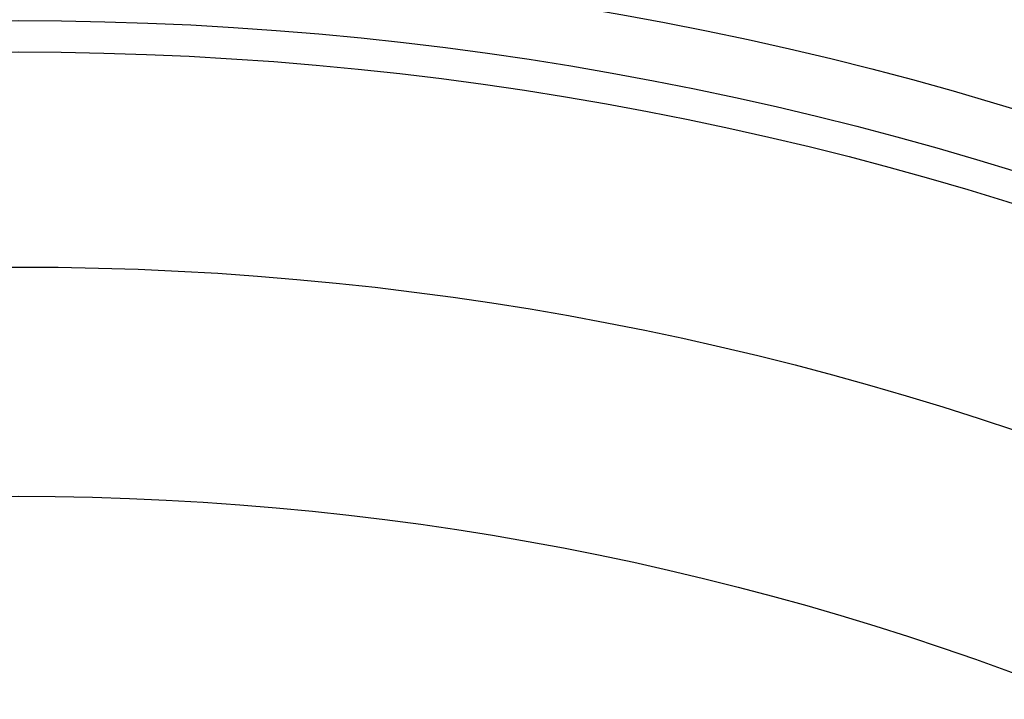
# Model space of a CAD drawing. Header units: millimetres. Extents: x -81 to 429, y -255 to 255.
# Tile 330 of 422: x 174 to 238, y 175 to 219. Entities that reach past the tile are written whole.
import ezdxf

# ---------------------------------------------------------------- set-up
doc = ezdxf.new("R2010")
doc.units = ezdxf.units.MM
doc.layers.add('Flora Ø50', color=5, linetype='Continuous', true_color=0x0000ff)

msp = doc.modelspace()

# ---------------------------------------------------------------- linework, layer by layer
at = {"layer": 'Flora Ø50'}
for centre, radius in [((174, 0, 374.187), 254.918), ((174, 0, 355.325), 240.858), ((174, 0, 345.703), 240.505), ((174, 0, 390), 237.5), ((174, 0, 170), 203.108), ((174, 0, 214.058), 188.137)]:
    msp.add_circle(centre, radius, dxfattribs=at)
at = {"layer": 'Flora Ø50', "extrusion": (0, 0, -1)}
for centre, radius in [((-174, 0, -390), 223.067), ((-174, 0, -388.584), 219.195), ((-174, 0, -385.004), 217.151)]:
    msp.add_arc(centre, radius, 0, 270, dxfattribs=at)

doc.saveas('drawing.dxf')
